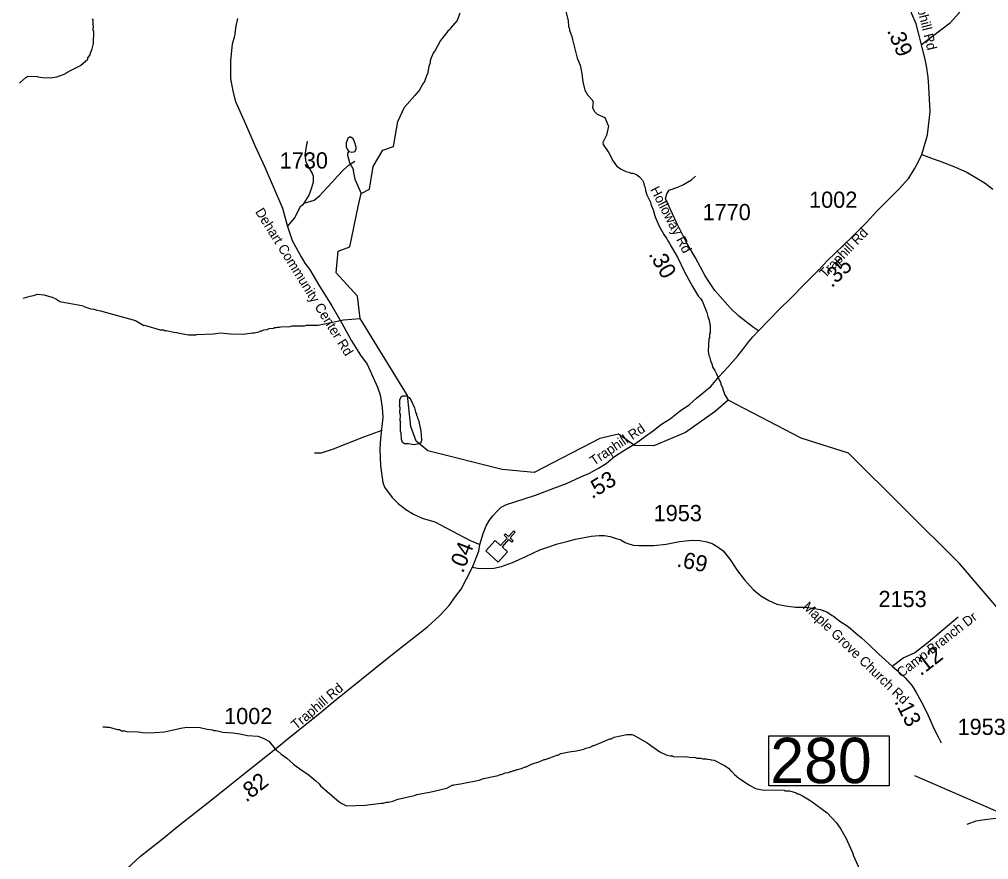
# Model space of a CAD drawing. Extents: x 1248089 to 1457196, y 820910 to 988753.
# Drawn here: x 1373952 to 1381427, y 922157 to 928641 of the extents above; entities that cross this region are included whole.
import ezdxf

# ---------------------------------------------------------------- set-up
doc = ezdxf.new("R2010")
doc.units = 0
for name, color, linetype in [('Exist Cultural Church CELL', 7, 'Continuous'), ('Exist Hydrographic Creek Single Shore', 7, 'Continuous'), ('Exist Hydrographic Misc Water Feature', 7, 'Continuous'), ('Exist Road Non-System Type 51', 7, 'Continuous'), ('Exist Road Secondary Structure Standard Bridge Number Label', 7, 'Continuous'), ('Exist Road Secondary Type 41 Attributed', 7, 'Continuous'), ('Exist Road Secondary Type 51 Attributed', 7, 'Continuous'), ('Exist Road Secondary Type 51 Label', 7, 'Continuous'), ('Prop GRAU CAT1 Cell', 7, 'Continuous'), ('Prop Lane Lines', 7, 'Continuous')]:
    doc.layers.add(name, color=color, linetype=linetype)

msp = doc.modelspace()

# ---------------------------------------------------------------- linework, layer by layer
at = {"layer": 'Exist Cultural Church CELL'}
msp.add_lwpolyline([(1377620.2, 924620.3), (1377662.5, 924582.3), (1377713.5, 924638.8), (1377689.8, 924660.2), (1377700.5, 924672.1), (1377724.3, 924650.6), (1377764.5, 924695.3), (1377776.4, 924684.6), (1377736.1, 924639.9), (1377759.9, 924618.5), (1377749.2, 924606.6), (1377725.4, 924628.1), (1377674.4, 924571.5), (1377717.2, 924532.8), (1377645.8, 924453.8), (1377548.9, 924541.3)], close=True, dxfattribs=at)
at = {"layer": 'Exist Hydrographic Creek Single Shore'}
msp.add_lwpolyline([(1381854.4, 923677.7), (1381203.4, 924442.6), (1380345.3, 925293.7), (1379980.3, 925409.4), (1379417.3, 925702.2), (1379317.3, 925616.4), (1379089.3, 925453.6), (1378845.3, 925350.1), (1378695.3, 925353.2), (1378572.2, 925441.1), (1378429.2, 925407.7), (1377923.2, 925145.5), (1377674.2, 925166.9), (1377101.2, 925313), (1377011.2, 925387), (1376972.2, 925499.4), (1376944.2, 925739.6), (1376580.8, 926332.3), (1376559.2, 926505.8), (1376394.8, 926686.5), (1376411.2, 926852.6), (1376500.6, 926885.4), (1376565.2, 927198.4), (1376588, 927297.7), (1376651.2, 927331.2), (1376680.2, 927504.7), (1376755.9, 927630.9), (1376838, 927660.1), (1376870.8, 927853.6), (1376921.9, 927963.1), (1377001.7, 928053.3)], dxfattribs=at)
at = {"layer": 'Exist Hydrographic Misc Water Feature'}
for points in [[(1378166.3, 928703.3), (1378184.6, 928631), (1378187.6, 928588.8), (1378195, 928566.7), (1378194.8, 928558.7), (1378213.7, 928510.2), (1378217.1, 928486.1), (1378253.6, 928341.5), (1378277.9, 928287), (1378290.8, 928224.2), (1378297.3, 928160.1), (1378311.7, 928095.7), (1378332.8, 928059.2), (1378367.9, 928022.3), (1378377.5, 928006.1), (1378372.5, 927962.2), (1378385.7, 927933.8), (1378409.2, 927909.2), (1378466.6, 927883.7), (1378493.1, 927823.2), (1378494.6, 927817.5), (1378479.3, 927747.5), (1378459.4, 927707)], [(1373952.4, 928148.4), (1374001.5, 928193.1), (1374017.7, 928202.7), (1374089.7, 928200.9), (1374097.6, 928196.7), (1374129.5, 928191.9), (1374193.4, 928190.3), (1374241.6, 928197.1), (1374310.2, 928223.4), (1374312.9, 928228), (1374367.1, 928258), (1374423.7, 928284.6), (1374479, 928335.3), (1374481.1, 928343.2), (1374497.7, 928366.7), (1374497.9, 928374.7), (1374514.9, 928414.3), (1374523.9, 928454.1), (1374526.1, 928550.1), (1374522.4, 928558.2), (1374523.2, 928590.1), (1374519.4, 928600.3), (1374521.5, 928606.2), (1374520.3, 928638.2), (1374516.5, 928646.3)], [(1377350.2, 928687.8), (1377329.2, 928631.2), (1377277, 928573.5), (1377274.9, 928565.5), (1377256.5, 928550.1), (1377200.7, 928479.4), (1377158.9, 928400.5), (1377146.5, 928384.8), (1377127.5, 928345.2), (1377121, 928321.4), (1377120.6, 928305.4), (1377109.9, 928277.7), (1377098.5, 928217.9), (1377093.6, 928213.7), (1377072.9, 928154.5), (1377067.8, 928151), (1377037.4, 928098.2), (1377001.7, 928053.3)], [(1376492, 927621), (1376515.9, 927616.4), (1376532, 927618), (1376540.1, 927621.8), (1376548.5, 927639.5), (1376548.9, 927655.5), (1376537.8, 927695.8), (1376526.4, 927720.1), (1376508.7, 927732.5), (1376498.7, 927732.8), (1376484.4, 927721.1), (1376473.6, 927689.5), (1376472.9, 927657.5), (1376482.3, 927633.2), (1376492, 927621)], [(1378459.4, 927707), (1378452, 927692.1), (1378453.6, 927676), (1378498, 927610.9), (1378532.5, 927546.1), (1378557.6, 927511.5), (1378589, 927486.7), (1378628.6, 927467.7), (1378652.5, 927463.1), (1378668.3, 927454.7), (1378684.3, 927454.3), (1378712, 927443.6), (1378735.6, 927427), (1378758.9, 927400.4), (1378766.6, 927384.2), (1378770, 927360.1), (1378777.6, 927343.9), (1378781.1, 927319.9), (1378792.3, 927287.6), (1378818.9, 927230.9), (1378822.5, 927214.9), (1378845.2, 927158.3), (1378845, 927150.3), (1378856.1, 927118), (1378886.4, 927045.2), (1378920.9, 926982.3), (1378946, 926947.7), (1378951.8, 926933.5), (1378965.3, 926915.2), (1378971, 926901), (1379028.7, 926805.6), (1379081.9, 926692.3), (1379143.2, 926578.7), (1379189.4, 926503.5), (1379207, 926485.1), (1379216.6, 926468.9), (1379254.4, 926379.9), (1379261.6, 926347.7), (1379273, 926319.5), (1379276.2, 926287.4), (1379280, 926279.3), (1379278.6, 926223.3), (1379274.4, 926215.4), (1379273.7, 926183.5), (1379269.5, 926175.6), (1379263.2, 926079.7), (1379270.4, 926047.5), (1379278, 926031.3), (1379281.4, 926007.2), (1379292.9, 925982.9), (1379300.2, 925954.7), (1379314.7, 925931), (1379329, 925906), (1379361.3, 925833.2), (1379361.1, 925825.2), (1379376.2, 925792.8), (1379376, 925784.8), (1379387.5, 925760.5), (1379387.3, 925752.5), (1379417.3, 925702.2)], [(1376492, 927621), (1376483.7, 927609.2), (1376483.4, 927593.2), (1376497.9, 927536.8), (1376528.6, 927480), (1376526.7, 927473), (1376540, 927407), (1376588, 927297.7)], [(1373980.4, 926489.4), (1374036.8, 926506), (1374060.9, 926509.4), (1374093.2, 926520.6), (1374141.1, 926515.3), (1374204.6, 926497.8), (1374238.3, 926482.9), (1374263.9, 926464.3), (1374447.1, 926431.8), (1374449.9, 926426.5), (1374502.6, 926408.4), (1374526.5, 926405.7), (1374550.2, 926397.1), (1374578.1, 926392.5), (1374848.4, 926317.8), (1374911.4, 926280.1), (1374917.1, 926281.6), (1375038.7, 926245), (1375062.7, 926244.4), (1375070.6, 926240.2), (1375084.5, 926239.8), (1375142.2, 926226.4), (1375166.2, 926225.8), (1375174.1, 926221.6), (1375257.8, 926207.5), (1375313.7, 926206.1), (1375321.8, 926209.9), (1375446, 926214.8), (1375467.9, 926218.2), (1375499.7, 926223), (1375553.5, 926216.8)], [(1375553.5, 926216.8), (1375582, 926213.4), (1375677.9, 926213.1), (1375750.2, 926223.2), (1375766.2, 926222.8), (1375798.4, 926230), (1375814.6, 926237.6), (1375822.6, 926237.5), (1375838.8, 926245.1), (1375862.8, 926248.5), (1375879, 926256), (1375911.1, 926259.2), (1375919.2, 926263), (1375935.2, 926262.6), (1375943.3, 926266.4), (1375959.3, 926266), (1375967.4, 926269.9), (1376039.4, 926272), (1376055.5, 926275.6), (1376151.6, 926277.3), (1376167.7, 926280.9), (1376255.7, 926282.7), (1376451.3, 926323.2), (1376580.8, 926332.3)], [(1376996.2, 925358), (1376953.7, 925365.1), (1376921.7, 925365.9), (1376905.9, 925376.3), (1376898.5, 925398.5), (1376895.7, 925450.6), (1376892, 925464.6), (1376891.5, 925526.7), (1376893.8, 925534.7), (1376890, 925542.8), (1376891.1, 925590.8), (1376887.4, 925604.8), (1376888.3, 925642.8), (1376884.8, 925658.9), (1376886.9, 925666.8), (1376885.9, 925706.9), (1376898.5, 925730.6), (1376908.6, 925736.3), (1376937.7, 925737.2)], [(1376937.7, 925737.2), (1376958.3, 925723), (1376971.9, 925704.8), (1377000.4, 925644), (1377007.6, 925611.8), (1377015.3, 925595.7), (1377015.1, 925587.7), (1377022.7, 925571.5), (1377022.4, 925563.5), (1377030, 925547.3), (1377048.1, 925466.8), (1377052.4, 925394.6), (1377050, 925380.7), (1377043.8, 925370.8), (1377035.7, 925367), (1376996.2, 925358)], [(1374596.7, 923181.6), (1374612.8, 923183.1), (1374620.7, 923178.9), (1374644.7, 923178.3), (1374708.2, 923160.8), (1374724.2, 923160.4), (1374740, 923152), (1374764, 923151.3), (1374779.9, 923146.9), (1374867.9, 923142.7), (1374919.6, 923135.5), (1374995.7, 923137.6), (1375071.5, 923143.8), (1375196.6, 923172.6), (1375244.7, 923179.4), (1375346.7, 923176.9), (1375400.4, 923163.5), (1375444.3, 923158.4), (1375452.2, 923154.2), (1375466.2, 923153.9), (1375521.9, 923140.5), (1375597.7, 923136.2), (1375651.6, 923129.2), (1375711.2, 923115.8), (1375791.1, 923109.7), (1375807, 923105.4), (1375838.7, 923092.6), (1375876.2, 923071.7), (1375934.5, 923000.2), (1375946.3, 922993.9), (1375971.9, 922971.2), (1376015, 922940.1), (1376066, 922894.9), (1376124.9, 922849.4), (1376176.1, 922816.1), (1376238.9, 922766.6), (1376264.4, 922742), (1376274, 922727.7), (1376415.1, 922606.1), (1376438.7, 922589.6), (1376476.3, 922572.6), (1376618, 922577.1), (1376742.9, 922594), (1376758.9, 922593.6), (1376782.9, 922601), (1376798.9, 922600.6), (1376831.1, 922607.8), (1376871.5, 922622.8), (1377000.2, 922651.5), (1377016.4, 922659.2), (1377128.6, 922680.3), (1377249.6, 922709.4), (1377290.2, 922732.3), (1377296.4, 922733.3), (1377302.2, 922734.2)], [(1377302.2, 922734.2), (1377354.5, 922742.3), (1377499.2, 922771.2), (1377531.5, 922782.4), (1377644.1, 922807.6), (1377660.3, 922815.2), (1377668.3, 922815), (1377700.6, 922826.1), (1377724.6, 922829.5), (1377740.7, 922837.1), (1377748.7, 922836.9), (1377764.9, 922844.6), (1377772.9, 922844.4), (1377789.1, 922852), (1377797.1, 922851.8), (1377829.4, 922862.9), (1377853.7, 922874.3), (1377861.7, 922874.1), (1377902.1, 922893.1), (1377966.7, 922915.5), (1377999.1, 922930.7), (1378007.1, 922930.5), (1378071.6, 922953), (1378095.9, 922964.3), (1378103.9, 922964.1), (1378128.2, 922975.5), (1378192.6, 922989.9), (1378248.7, 922996.5), (1378305, 923011.1), (1378321.2, 923018.7), (1378353.4, 923025.9), (1378377.7, 923037.3), (1378385.7, 923037.1), (1378507, 923090), (1378515, 923089.9), (1378539.2, 923101.3), (1378635.8, 923122.8), (1378675.8, 923121.9), (1378691.7, 923117.5), (1378794.3, 923059), (1378892.6, 922988.4), (1378940.1, 922967.3), (1378971.9, 922958.5), (1378987.9, 922958.1), (1378995.8, 922953.9), (1379105.7, 922951.1), (1379119.6, 922946.8), (1379167.6, 922945.6), (1379175.5, 922941.4), (1379207.5, 922940.7), (1379223.4, 922936.2), (1379247.4, 922935.6), (1379255.3, 922931.4), (1379279.3, 922930.8), (1379287.1, 922926.6), (1379311.1, 922926), (1379390.1, 922884.1), (1379419.6, 922863.4), (1379437.1, 922844.9), (1379445.1, 922840.7), (1379468.4, 922814), (1379499.8, 922787.3), (1379582.4, 922731.2), (1379629.9, 922706.1), (1379681.7, 922696.7), (1379849.6, 922692.5), (1379857.5, 922688.3), (1379889.5, 922687.6), (1379937.2, 922674.4), (1379953, 922666), (1379960.9, 922665.8), (1379992.5, 922649), (1380055.7, 922611.4), (1380181.4, 922518.3), (1380253.6, 922442.5), (1380286.4, 922393.7), (1380328.6, 922320.6), (1380381.7, 922199.2), (1380381.5, 922191.2), (1380434.8, 922077.9)]]:
    msp.add_lwpolyline(points, dxfattribs=at)
at = {"layer": 'Exist Road Non-System Type 51'}
for points in [[(1380909.7, 928447.3), (1381132.1, 928618.1), (1381199.4, 928690.6), (1381220, 928726.8), (1381225.2, 928768.2), (1381199.4, 928995.9)], [(1376148.2, 927222.8), (1376187.6, 927283.4), (1376208.8, 927343), (1376219.8, 927388.8), (1376220.6, 927428.8), (1376209.1, 927457.1), (1376184, 927499.6), (1376162.8, 927540.1), (1376155.9, 927594.2), (1376164.9, 927644.1), (1376174, 927701.9)], [(1376148.2, 927222.8), (1376224.9, 927246.6), (1376269.7, 927281.7), (1376329, 927346.6), (1376363.8, 927385.9), (1376406.8, 927431.1), (1376451.8, 927480.2), (1376496.6, 927519.3), (1376539.2, 927546.5), (1376539.4, 927546.6)], [(1376020, 927041.9), (1376073.2, 927107.2), (1376107.3, 927170.9), (1376119.9, 927198.7), (1376140.2, 927212.3), (1376148.2, 927222.8)], [(1376746.8, 925467.5), (1376605, 925417.6), (1376371.2, 925325.5), (1376279.2, 925294.8), (1376229.4, 925294.8)], [(1381811.9, 922279), (1381765, 922350.5), (1381720.4, 922402.5), (1381669, 922437.1), (1381588.7, 922463.1), (1381544, 922471.8), (1381483.8, 922473.9), (1381396.7, 922465.3), (1381327.5, 922454.5), (1381258.3, 922428.5)]]:
    msp.add_lwpolyline(points, dxfattribs=at)
at = {"layer": 'Exist Road Secondary Structure Standard Bridge Number Label'}
msp.add_line((1382201.5, 922219.5), (1380857.9, 922805.1), dxfattribs=at)
msp.add_lwpolyline([(1379731.2, 923112.1), (1380660.2, 923112.1), (1380660.2, 922728), (1379731.2, 922728)], close=True, dxfattribs=at)
at = {"layer": 'Exist Road Secondary Type 41 Attributed'}
msp.add_lwpolyline([(1379652.1, 926237.4), (1379614.5, 926263.7), (1379500.2, 926351.3), (1379434, 926415.5), (1379355.8, 926501.6), (1379314.4, 926548.4), (1379263.3, 926625.7), (1379242.2, 926662.2), (1379165.5, 926800.9), (1379100.1, 926914.7), (1379016.6, 927078.2), (1378988, 927141), (1378934.7, 927256.3), (1378945.5, 927296), (1378963.6, 927323.1), (1379030.3, 927346.5), (1379073.6, 927366.4), (1379135.8, 927403.4), (1379167.4, 927431.4)], dxfattribs=at)
at = {"layer": 'Exist Road Secondary Type 51 Attributed'}
for points in [[(1380912.3, 927598.5), (1380955.8, 927746.9), (1380975.8, 927930.4), (1380964.8, 928119.4), (1380960.1, 928194.4), (1380947.1, 928282.3), (1380934.3, 928344.6), (1380913.9, 928423), (1380891.8, 928515.5), (1380867.6, 928606.1), (1380835.1, 928682.8), (1380805.6, 928789.6), (1380769.8, 928915.9), (1380752.9, 928977.8), (1380745.3, 929054.4), (1380739, 929144.1), (1380742.4, 929214.1), (1380747.1, 929312.5), (1380756.7, 929379.2), (1380766.3, 929438.1), (1380773.1, 929473.2), (1380797.8, 929546.4), (1380814.7, 929587.4), (1380830.3, 929622.7)], [(1375634.5, 928646.7), (1375621.9, 928592.3), (1375612.1, 928512.1), (1375592.4, 928449.5), (1375580.2, 928324.1), (1375579.4, 928186), (1375598, 928086.4), (1375619.8, 928007.3), (1375696.4, 927835.6), (1375767.1, 927668.1), (1375846.1, 927500.3), (1375980.7, 927184.7), (1376020, 927041.9), (1376055.7, 926934.5), (1376124.4, 926809.4), (1376154.5, 926760.7), (1376189.6, 926714), (1376266.7, 926582.3), (1376362.6, 926430.1), (1376439.9, 926296.5), (1376513.4, 926160.7), (1376583.4, 926049.1), (1376633.7, 925979.5), (1376713.1, 925804.3), (1376734.1, 925743.1), (1376741.1, 925695.5), (1376750.9, 925642.5), (1376755.2, 925569.1), (1376749.6, 925522.9), (1376743.2, 925456.2), (1376736.2, 925405.9), (1376731.3, 925327), (1376736.9, 925196.4), (1376755.2, 925067.2), (1376769.2, 925030.5), (1376827.2, 924951), (1376872.3, 924906.1), (1376933.4, 924858.8), (1376990.7, 924823.6), (1377058.1, 924792.3), (1377155.6, 924764.3), (1377422.4, 924622.5), (1377502.3, 924588.5)], [(1379652.1, 926237.4), (1379810.5, 926401.9), (1379906.4, 926496), (1380004.5, 926594.1), (1380112.8, 926704), (1380190.5, 926786.5), (1380239.4, 926831.5), (1380376.2, 926964.9), (1380482.4, 927070.8), (1380568.3, 927163.1), (1380654.2, 927251.5), (1380733.8, 927329.9), (1380811.6, 927416.4), (1380855, 927487.6), (1380884.4, 927540.5), (1380912.3, 927598.5)], [(1380912.3, 927598.5), (1380999.2, 927565), (1381045, 927550.3), (1381158.9, 927506.9), (1381253.3, 927465), (1381322, 927424.7), (1381401.2, 927376.6), (1381460.4, 927331.6)], [(1377502.3, 924588.5), (1377528.1, 924674.7), (1377553.3, 924734.3), (1377578.2, 924775.8), (1377602.9, 924811.3), (1377633.5, 924842.6), (1377668.2, 924876), (1377707.8, 924898.5), (1377772.8, 924919.6), (1377931.3, 924970.4), (1378073.7, 925024.9), (1378172.5, 925059), (1378282.3, 925110.8), (1378348.9, 925139.5), (1378417.6, 925178.2), (1378478.4, 925215), (1378542.8, 925268.6), (1378613.7, 925313.2), (1378702.9, 925367.4), (1378780.1, 925425.9), (1378842.4, 925469.6), (1378903.4, 925516.4), (1378970.2, 925559.1), (1379049.4, 925619.5), (1379121.1, 925669.6), (1379175.3, 925719.2), (1379283.6, 925808.3), (1379349.7, 925884.8), (1379415.2, 925957.5), (1379493, 926044), (1379538.3, 926103.1), (1379569.4, 926145.5), (1379608.5, 926192.2), (1379652.1, 926237.4)], [(1377446.2, 924413.1), (1377484, 924406.3), (1377534.5, 924403.5), (1377611.6, 924406.3), (1377669.1, 924419.9), (1377756, 924451.1), (1377856.9, 924497.4), (1377965.5, 924549.1), (1378027.2, 924568.1), (1378100.9, 924593.1), (1378174.8, 924611), (1378241.2, 924629.7), (1378362.9, 924652.4), (1378423.2, 924657.9), (1378463.8, 924657.9), (1378508.7, 924651.1), (1378553.5, 924636.1), (1378584.4, 924626.6), (1378622.9, 924603.5), (1378644, 924596.7), (1378686, 924584.4), (1378730.9, 924580.3), (1378845.3, 924582), (1378940.1, 924592.1), (1379043.2, 924612), (1379140.3, 924622.4), (1379200.4, 924621.1), (1379253.7, 924610.3), (1379294.4, 924596.7), (1379342, 924569.5), (1379379.9, 924539.5), (1379430.3, 924477), (1379491.3, 924385.9), (1379543.2, 924316.5), (1379610.4, 924243.1), (1379670.7, 924194.1), (1379733.1, 924157.4), (1379793.4, 924127.5), (1379860.6, 924115.2), (1379937.7, 924105.7), (1380014.8, 924105.7), (1380069.4, 924098.1), (1380127.7, 924086.7), (1380178.1, 924069), (1380220.8, 924042.2), (1380230.7, 924036), (1380280.5, 923998.3), (1380343.4, 923955.8), (1380403.8, 923904.1), (1380447.2, 923868.8), (1380502.6, 923818.7), (1380579, 923743.9), (1380682.7, 923650.1)], [(1377446.2, 924413.1), (1377494.6, 924538.9), (1377502.3, 924588.5)], [(1374778.5, 922085), (1374886.4, 922183.7), (1375053.9, 922316.6), (1375182.9, 922420.3), (1375443, 922626.4), (1375613.2, 922762.2), (1375965.9, 923043.3), (1376016.1, 923084.4), (1376269.8, 923288.3), (1376381, 923380.2), (1376695.9, 923635.1), (1376840.8, 923749.9), (1377099.2, 923955), (1377193.6, 924041.9), (1377267.3, 924118.2), (1377316.2, 924187.4), (1377358.4, 924244.7), (1377401.3, 924324.8), (1377446.2, 924413.1)], [(1380682.7, 923650.1), (1380767.6, 923714), (1380854.5, 923753.5), (1380959.6, 923835.1), (1381190.8, 924030.6)], [(1380682.7, 923650.1), (1380722, 923616.1), (1380783.7, 923559), (1380837.6, 923499.1), (1380868.5, 923446.1), (1380918.9, 923355), (1380961.7, 923269.3), (1381009.3, 923159.1), (1381036.6, 923105.5), (1381059.8, 923059.9)]]:
    msp.add_lwpolyline(points, dxfattribs=at)

# ---------------------------------------------------------------- texts
at = {"layer": 'Exist Road Secondary Structure Standard Bridge Number Label'}
msp.add_text('280', height=350, dxfattribs=at).set_placement((1379743.8, 922747.7))
at = {"layer": 'Exist Road Secondary Type 51 Label'}
for s, rotation, p in [('Traphill Rd', 283.97516, (1380838.9, 928867.7)), ('Holloway Rd', 297.34119, (1378815, 927328.8)), ('Dehart Community Center Rd', 301.9888, (1375768.2, 927156.6)), ('Traphill Rd', 46.123, (1380167, 926638.9)), ('Traphill Rd', 33.89946, (1378382.9, 925194.9)), ('Maple Grove Church Rd', 316.07222, (1379988.7, 924101.5)), ('Camp Branch Dr', 37.73988, (1380754.6, 923558.7)), ('Traphill Rd', 40.33023, (1376087.5, 923156.2))]:
    msp.add_text(s, height=75, rotation=rotation, dxfattribs=at).set_placement(p)
at = {"layer": 'Prop GRAU CAT1 Cell'}
for s, rotation, p in [('.39', 292.96391, (1380641, 928555)), ('.30', 299.88466, (1378802, 926829.8)), ('.35', 44.27912, (1380217.8, 926565.6)), ('.53', 31.28413, (1378368.6, 924937.8)), ('.04', 68.95066, (1377374, 924362.5)), ('.69', 348.45544, (1379016.6, 924420.1)), ('.12', 37.81859, (1380902.8, 923570.5)), ('.13', 296.51786, (1380697.7, 923378.4)), ('.82', 38.55323, (1375702.1, 922595.8))]:
    msp.add_text(s, height=125, rotation=rotation, dxfattribs=at).set_placement(p)
at = {"layer": 'Prop Lane Lines'}
for s, p in [('1730', (1375960.1, 927490.4)), ('1002', (1380042.5, 927187)), ('1770', (1379220.5, 927091.7)), ('1953', (1378843.9, 924769)), ('2153', (1380577.6, 924106.2)), ('1002', (1375531.5, 923202.9)), ('1953', (1381187.3, 923119.6))]:
    msp.add_text(s, height=125, dxfattribs=at).set_placement(p)

doc.saveas('drawing.dxf')
